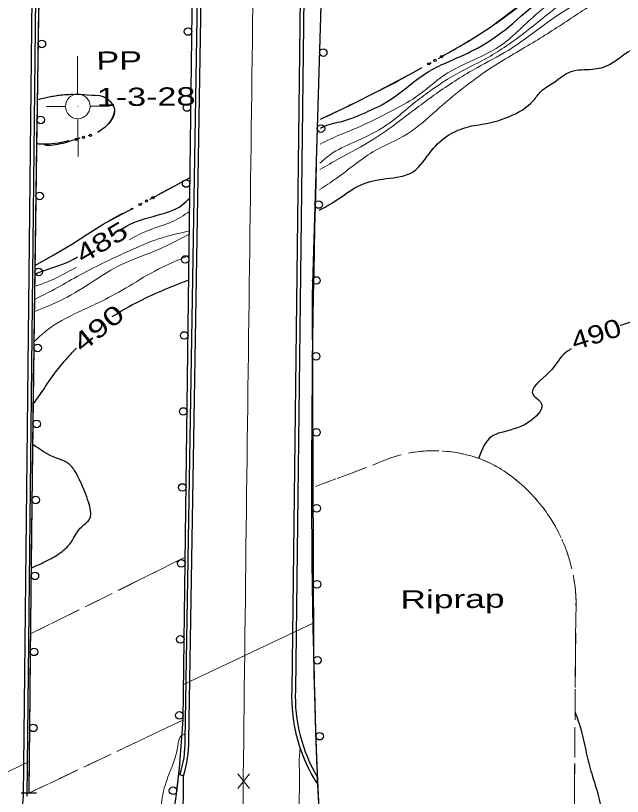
# Model space of a CAD drawing. Extents: x 2362213 to 2366494, y 6968794 to 6978110.
# Drawn here: x 2364395.3 to 2364555, y 6971717.1 to 6971922.6 of the extents above; entities that cross this region are included whole.
import ezdxf
from ezdxf.enums import TextEntityAlignment as Align

# ---------------------------------------------------------------- set-up
doc = ezdxf.new("R2010")
doc.units = 0
doc.header["$LTSCALE"] = 1.9
doc.linetypes.add('DASH_DOUBLE_DOT', pattern=[9.2, 5, -1.2, 0.3, -1.2, 0.3, -1.2])
doc.linetypes.add('MEDIUM_DASHED', pattern=[4.5, 3, -1.5])
for name, color, linetype, lineweight in [('1', 7, 'Continuous', 13), ('2', 7, 'Continuous', 25), ('25', 7, 'Continuous', 25), ('31', 7, 'Continuous', 25), ('35', 7, 'Continuous', 13), ('4', 7, 'Continuous', 25), ('62', 7, 'Continuous', 13), ('8', 7, 'Continuous', 13), ('9', 7, 'Continuous', 13)]:
    doc.layers.add(name, color=color, linetype=linetype, lineweight=lineweight)

msp = doc.modelspace()

# ---------------------------------------------------------------- linework, layer by layer
at = {"layer": '1'}
for p, q in [((2364411.658, 6971901.974), (2364411.583, 6971911.975)), ((2364408.449, 6971898.704), (2364403.449, 6971898.666)), ((2364411.689, 6971898.734), (2364411.689, 6971898.774)), ((2364414.929, 6971898.765), (2364419.929, 6971898.803)), ((2364411.72, 6971895.495), (2364411.795, 6971885.496))]:
    msp.add_line(p, q, dxfattribs=at)
msp.add_circle((2364411.689, 6971898.735), 3.24, dxfattribs=at)
at = {"layer": '2'}
for p, q in [((2364399.764, 6971945.423), (2364397.317, 6971717.189)), ((2364400.724, 6971945.412), (2364398.277, 6971717.178)), ((2364439.968, 6971731.976), (2364443.478, 6971944.149)), ((2364440.928, 6971731.955), (2364444.438, 6971944.128)), ((2364470.418, 6971943.266), (2364467.984, 6971745.104)), ((2364471.378, 6971943.255), (2364468.945, 6971745.093)), ((2364439.468, 6971722.531), (2364438.555, 6971722.832))]:
    msp.add_line(p, q, dxfattribs=at)
for centre, radius, start, end in [((2364510.92, 6971743.527), 42.964, 177.8968, 212.84009), ((2364510.92, 6971743.527), 42.004, 177.8968, 210.69963), ((2364412.608, 6971731.519), 27.364, 341.49948, 0.88336), ((2364412.608, 6971731.519), 28.324, 341.49948, 0.88336), ((2364456.449, 6971712.252), 59.338, 175.22755, 190.89519)]:
    msp.add_arc(centre, radius, start, end, dxfattribs=at)
msp.add_spline([(2364439.468, 6971722.531), (2364438.425, 6971638.877), (2364437.337, 6971472.728), (2364437.359, 6971266.609), (2364437.925, 6971121.118), (2364438.141, 6971076.417)], degree=3, dxfattribs=at)
at = {"layer": '25'}
for points in [[(2364509.13, 6971912.784), (2364513.934, 6971915.509), (2364520.266, 6971919.579), (2364525.697, 6971923.661), (2364531.078, 6971927.794), (2364538.198, 6971933.102), (2364546.856, 6971938.543), (2364547.91, 6971939.163), (2364550.041, 6971940.104), (2364552.546, 6971941.738)], [(2364475.555, 6971895.352), (2364483.23, 6971898.986), (2364490.824, 6971902.789), (2364499.142, 6971907.209), (2364502.286, 6971908.959)], [(2364401.051, 6971900.543), (2364404.154, 6971901.283), (2364407.279, 6971901.743), (2364411.379, 6971901.902), (2364415.491, 6971901.721), (2364417.432, 6971901.579), (2364418.375, 6971901.328), (2364419.33, 6971900.787), (2364420.106, 6971900.115), (2364420.581, 6971899.579), (2364421.089, 6971898.734), (2364421.244, 6971898.305), (2364421.318, 6971897.876), (2364421.199, 6971896.725), (2364420.867, 6971895.842), (2364420.029, 6971894.524), (2364418.871, 6971893.283), (2364417.074, 6971891.965), (2364416.885, 6971891.874)], [(2364409.385, 6971889.652), (2364406.54, 6971889.015), (2364404.074, 6971888.742), (2364401.633, 6971888.769), (2364401.443, 6971888.796), (2364401.152, 6971888.894), (2364400.881, 6971889.041)], [(2364433.23, 6971875.678), (2364436.065, 6971877.206), (2364441.229, 6971880.005)], [(2364400.407, 6971856.875), (2364405.371, 6971859.663), (2364410.284, 6971862.55), (2364414.319, 6971865.179), (2364418.395, 6971867.717), (2364424.643, 6971871.067), (2364426.325, 6971871.963)]]:
    msp.add_lwpolyline(points, dxfattribs=at)
for centre in [(2364505.711, 6971910.86), (2364507.389, 6971911.792), (2364504.032, 6971909.928), (2364411.347, 6971890.087), (2364413.196, 6971890.603), (2364415.044, 6971891.125), (2364429.775, 6971873.814), (2364431.467, 6971874.722), (2364428.082, 6971872.909)]:
    msp.add_circle(centre, 0.3, dxfattribs=at)
at = {"layer": '25', "linetype": 'DASH_DOUBLE_DOT'}
for points in [[(2364475.555, 6971895.352), (2364490.824, 6971902.789), (2364507.379, 6971911.787), (2364520.266, 6971919.579), (2364531.078, 6971927.794), (2364545.378, 6971938.329), (2364552.546, 6971941.738)], [(2364401.051, 6971900.543), (2364407.279, 6971901.743), (2364415.491, 6971901.721), (2364419.33, 6971900.787), (2364421.318, 6971897.876), (2364418.871, 6971893.283), (2364411.461, 6971890.112), (2364401.633, 6971888.769), (2364400.881, 6971889.041)], [(2364400.407, 6971856.875), (2364410.284, 6971862.55), (2364418.395, 6971867.717), (2364430.901, 6971874.416), (2364441.229, 6971880.005)]]:
    msp.add_spline(points, degree=3, dxfattribs=at)
at = {"layer": '31', "lineweight": 13}
for p, q in [((2364456.89, 6971719.227), (2364453.775, 6971723.077)), ((2364453.812, 6971719.197), (2364456.853, 6971723.107))]:
    msp.add_line(p, q, dxfattribs=at)
at = {"layer": '31'}
for points in [[(2364475.527, 6971893.012), (2364476.671, 6971893.563), (2364481.409, 6971894.838), (2364485.705, 6971896.409), (2364492.534, 6971899.634), (2364498.158, 6971903.589), (2364503.588, 6971907.661), (2364508.614, 6971910.219), (2364516.141, 6971913.69), (2364523.03, 6971918.066), (2364531.443, 6971925.137), (2364537.86, 6971929.728), (2364547.654, 6971935.572), (2364555.415, 6971940.785), (2364563.253, 6971945.34), (2364569.755, 6971949.303), (2364581.143, 6971952.691), (2364593.256, 6971952.437), (2364598.717, 6971952.369), (2364605.639, 6971951.135), (2364610.465, 6971949.571)], [(2364475.243, 6971871.428), (2364479.26, 6971873.707), (2364486.229, 6971878.113), (2364492.864, 6971879.707), (2364499.917, 6971881.535), (2364504.794, 6971887.121), (2364509.355, 6971891.214), (2364514.156, 6971893.29), (2364519.238, 6971894.238), (2364525.07, 6971895.994), (2364531.58, 6971900.276), (2364533.637, 6971902.717), (2364536.985, 6971905.049), (2364541.508, 6971907.932), (2364547.092, 6971908.515), (2364551.62, 6971909.758), (2364559.249, 6971914.1), (2364564.013, 6971912.837), (2364568.394, 6971909.598), (2364574.041, 6971904.502), (2364575.463, 6971903.305), (2364581.881, 6971899.335), (2364592.339, 6971896.425), (2364602.343, 6971899.2), (2364609.118, 6971900.924), (2364615.419, 6971901.795), (2364618.348, 6971900.872), (2364618.153, 6971896.17), (2364616.12, 6971889.072), (2364611.064, 6971884.533), (2364606.177, 6971880.967), (2364601.727, 6971875.723), (2364598.582, 6971868.893), (2364593.929, 6971861.839), (2364585.384, 6971856.096), (2364577.118, 6971851.278), (2364566.035, 6971845.372), (2364557.046, 6971841.947), (2364554.415, 6971841.052)], [(2364422.581, 6971866.057), (2364423.614, 6971866.717), (2364431.546, 6971869.792), (2364439.197, 6971872.815), (2364441.16, 6971874.594)], [(2364400.379, 6971854.595), (2364402.611, 6971855.456), (2364410.572, 6971858.503), (2364411.646, 6971859.163)], [(2364420.756, 6971843.438), (2364426.913, 6971846.967), (2364440.895, 6971853.08)], [(2364399.955, 6971820.319), (2364402.382, 6971823.782), (2364405.845, 6971828.786), (2364408.93, 6971832.485), (2364410.949, 6971834.684), (2364411.365, 6971835.088)], [(2364541.523, 6971834.938), (2364540.25, 6971834.096), (2364535.761, 6971828.783), (2364531.497, 6971822.822), (2364533.658, 6971820.662), (2364531.11, 6971816.189), (2364523.52, 6971813.025), (2364520.702, 6971811.899), (2364517.126, 6971806.094)], [(2364399.466, 6971777.213), (2364403.677, 6971779.223), (2364407.484, 6971781.529), (2364410.04, 6971784.164), (2364412.346, 6971787.706), (2364414.872, 6971790.31), (2364414.521, 6971794.568), (2364413.525, 6971797.317), (2364412.104, 6971800.594), (2364410.821, 6971802.932), (2364408.872, 6971804.983), (2364406.09, 6971806.157), (2364399.836, 6971809.778)], [(2364542.544, 6971739.303), (2364544.149, 6971734.548), (2364545.496, 6971728.591), (2364546.918, 6971723.144), (2364548.735, 6971717.031), (2364550.182, 6971711.105), (2364553.174, 6971703.504)]]:
    msp.add_spline(points, degree=3, dxfattribs=at)
at = {"layer": '35'}
for points in [[(2364475.467, 6971888.822), (2364480.385, 6971891.118), (2364484.798, 6971892.92), (2364494.493, 6971897.683), (2364500.55, 6971901.141), (2364508.125, 6971906.924), (2364515.947, 6971911.019), (2364522.574, 6971914.491), (2364532.066, 6971922.752), (2364541.124, 6971929.419), (2364547.811, 6971933.793), (2364556.977, 6971939.52), (2364564.598, 6971944.873), (2364570.945, 6971948.254), (2364578.976, 6971950.291), (2364585.488, 6971951.263), (2364590.242, 6971949.748), (2364593.94, 6971946.773), (2364598.663, 6971944.397), (2364601.554, 6971943.224), (2364608.453, 6971942.37), (2364611.7, 6971941.671), (2364619.234, 6971943.343), (2364622.848, 6971943.987), (2364628.596, 6971943.182), (2364631.574, 6971939.32), (2364634.759, 6971933.471), (2364637.237, 6971928.485), (2364640.842, 6971927.849), (2364642.293, 6971928.773), (2364641.314, 6971936.084), (2364639.628, 6971941.947), (2364639.239, 6971946.033), (2364639.828, 6971951.34), (2364642.159, 6971956.593)], [(2364475.405, 6971883.761), (2364478.202, 6971886.108), (2364484.183, 6971889.215), (2364489.489, 6971891.725), (2364495.184, 6971895.439), (2364499.619, 6971899.162), (2364503.829, 6971902.362), (2364509.741, 6971906.349), (2364519.662, 6971911.634), (2364529.051, 6971917.973), (2364539.126, 6971925.93), (2364547.858, 6971932.084), (2364556.03, 6971937.111), (2364562.648, 6971940.554), (2364569.593, 6971945.24), (2364575.218, 6971946.895), (2364580.819, 6971947.868), (2364587.344, 6971947.41), (2364589.35, 6971945.778), (2364592.822, 6971942.391), (2364595.409, 6971939.556), (2364597.63, 6971936.248), (2364600.436, 6971932.504), (2364608.626, 6971930.532), (2364613.783, 6971931.931), (2364619.951, 6971932.08), (2364626.656, 6971932.664), (2364630.105, 6971931.847), (2364634.339, 6971928.237), (2364636.889, 6971923.03), (2364638.163, 6971917.242), (2364640.122, 6971907.891), (2364643.602, 6971904.784), (2364645.723, 6971900.433), (2364647.473, 6971898.39), (2364653.844, 6971897.35), (2364655.194, 6971900.503), (2364653.889, 6971907.302), (2364651.416, 6971915.978)], [(2364475.381, 6971882.081), (2364480.503, 6971885.02), (2364489.435, 6971890.024), (2364497.562, 6971895.812), (2364506.538, 6971902.448), (2364516.747, 6971908.906), (2364524.944, 6971913.474), (2364535.731, 6971921.137), (2364545.194, 6971927.158), (2364552.442, 6971931.697), (2364557.227, 6971935.373), (2364565.004, 6971940.026), (2364569.516, 6971942.869), (2364573.321, 6971944.456), (2364578.192, 6971944.402), (2364582.248, 6971942.701), (2364584.64, 6971940.363), (2364587.074, 6971936.937), (2364589.467, 6971932.41), (2364591.527, 6971928.269), (2364593.375, 6971924.136), (2364594.129, 6971920.623), (2364595.374, 6971916.964), (2364602.436, 6971914.681), (2364610.377, 6971914.737), (2364615.408, 6971915.515), (2364623.673, 6971918.204), (2364625.367, 6971924.1), (2364628.589, 6971928.072), (2364632.04, 6971928.135), (2364635.677, 6971923.178), (2364637.17, 6971914.492), (2364635.461, 6971903.866), (2364636.132, 6971897.542), (2364643.427, 6971891.661), (2364648.951, 6971886.054), (2364657.064, 6971870.09), (2364662.293, 6971859.65), (2364665.672, 6971858.672), (2364667.95, 6971858.944), (2364669.898, 6971860.132), (2364669.96, 6971864.203), (2364667.582, 6971871.32), (2364666.205, 6971880.377), (2364664.471, 6971889.272), (2364663.958, 6971897.957), (2364663.31, 6971911.352)], [(2364475.311, 6971876.869), (2364479.703, 6971879.751), (2364489.367, 6971886.755), (2364498.462, 6971891.54), (2364506.044, 6971897.663), (2364520.051, 6971908.588), (2364531.415, 6971915.495), (2364541.545, 6971921.922), (2364551.292, 6971928.496), (2364558.113, 6971932.661), (2364563.621, 6971933.974), (2364569.361, 6971933.968), (2364573.75, 6971935.14), (2364575.094, 6971934.653), (2364575.88, 6971932.01), (2364576.968, 6971926.961), (2364579.587, 6971921.764), (2364582.974, 6971915.836), (2364585.603, 6971910.812), (2364591.538, 6971905.048), (2364597.278, 6971902.843), (2364605.312, 6971902.478), (2364611.364, 6971904.477), (2364615.233, 6971905.634), (2364618.68, 6971905.907), (2364621.687, 6971909.396), (2364624.258, 6971912.44), (2364625.516, 6971914.771), (2364628.073, 6971914.057), (2364630.863, 6971912.093), (2364631.748, 6971905.271), (2364629.808, 6971898.931), (2364630.39, 6971895.567), (2364631.035, 6971891.853), (2364633.749, 6971886.269), (2364634.704, 6971882.548), (2364637.261, 6971876.551), (2364643.531, 6971871.301), (2364644.548, 6971870.571)], [(2364425.224, 6971863.633), (2364430.24, 6971866.08), (2364436.41, 6971868.318), (2364441.124, 6971871.083)], [(2364400.282, 6971847.913), (2364404.841, 6971850.227), (2364410.829, 6971853.554), (2364416.78, 6971856.701), (2364424.843, 6971860.549), (2364432.962, 6971863.866), (2364441.053, 6971865.944)], [(2364400.233, 6971844.703), (2364407.861, 6971848.006), (2364415.887, 6971852.792), (2364423.236, 6971857.112), (2364431.415, 6971860.442), (2364441.041, 6971865.073)], [(2364400.139, 6971836.723), (2364403.421, 6971839.694), (2364411.934, 6971844.634), (2364417.091, 6971847.044), (2364424.216, 6971850.852), (2364431.953, 6971855.405), (2364440.974, 6971859.493)], [(2364400.33, 6971851.344), (2364403.589, 6971852.495), (2364408.935, 6971855.076), (2364411.402, 6971856.42)], [(2364439.994, 6971733.486), (2364438.868, 6971733.036), (2364438.147, 6971731.039), (2364437.254, 6971727.13), (2364435.654, 6971722.935), (2364434.055, 6971717.589), (2364433.372, 6971711.592), (2364432.946, 6971703.848), (2364433.023, 6971696.738), (2364433.928, 6971683.656), (2364433.983, 6971673.697), (2364433.542, 6971661.142), (2364433.443, 6971643.22), (2364433.57, 6971628.801), (2364433.146, 6971607.206), (2364433.575, 6971592.568), (2364434.976, 6971576.722), (2364434.016, 6971550.531), (2364433.824, 6971541.278), (2364433.965, 6971531.67), (2364434.542, 6971520.444), (2364434.682, 6971512.086), (2364434.675, 6971506.476), (2364435.314, 6971502.38), (2364436.137, 6971497.868), (2364436.783, 6971490.985), (2364437.739, 6971484.064), (2364438.525, 6971479.27), (2364439.8, 6971472.402), (2364440.687, 6971465.411), (2364441.495, 6971461.388), (2364443.097, 6971457.012), (2364444.712, 6971452.268), (2364445.855, 6971447.699), (2364447.271, 6971444.003), (2364449.509, 6971437.943), (2364450.884, 6971434.246), (2364453.185, 6971427.897), (2364454.981, 6971422.025), (2364456.956, 6971413.122), (2364458.617, 6971405.588), (2364460.577, 6971396.157), (2364461.604, 6971390.206), (2364462.553, 6971379.734), (2364463.261, 6971367.35), (2364463.76, 6971358.005), (2364464.421, 6971351.682), (2364465.168, 6971338.327), (2364465.763, 6971318.912), (2364466.44, 6971301.388), (2364467.187, 6971290.084), (2364468.006, 6971276.621), (2364468.769, 6971265.798), (2364469.742, 6971250.727), (2364469.962, 6971234.958), (2364470.265, 6971224.151), (2364470.975, 6971209.477), (2364470.852, 6971201.435), (2364471.097, 6971179.917), (2364471.587, 6971168.311), (2364471.9, 6971157.543), (2364471.893, 6971141.392), (2364472.246, 6971129.575), (2364472.023, 6971115.212), (2364473.192, 6971076.392)], [(2364470.221, 6971729.764), (2364469.992, 6971727.532), (2364470.023, 6971723.172), (2364469.986, 6971717.681), (2364469.916, 6971712.35), (2364470.05, 6971704.661), (2364469.927, 6971695.51), (2364469.408, 6971683.864), (2364469.588, 6971670.135), (2364469.435, 6971660.013), (2364469.452, 6971643.543), (2364469.656, 6971632.574), (2364469.868, 6971615.546), (2364470.187, 6971605.158), (2364471.206, 6971591.626), (2364471.722, 6971580.462), (2364472.306, 6971571.677), (2364473.184, 6971562.455), (2364474.46, 6971549.186), (2364474.953, 6971539.601), (2364475.204, 6971525.801), (2364475.23, 6971510.522), (2364475.348, 6971496.001), (2364475.77, 6971480.075), (2364476.672, 6971465.084), (2364477.017, 6971448.815), (2364477.563, 6971429.339), (2364477.537, 6971398.389), (2364477.423, 6971374.727), (2364478.157, 6971351.163), (2364478.635, 6971329.356), (2364478.504, 6971305.243), (2364478.291, 6971286.73), (2364478.261, 6971278.299), (2364478.085, 6971256.867), (2364478.173, 6971240.257), (2364479.351, 6971212.127), (2364479.998, 6971193.551), (2364480.481, 6971175.366), (2364481.58, 6971155.525), (2364482.087, 6971137.999), (2364482.882, 6971121.786), (2364483.205, 6971099.358), (2364483.285, 6971097.249)]]:
    msp.add_spline(points, degree=3, dxfattribs=at)
at = {"layer": '4'}
for points in [[(2364401.706, 6971945.171), (2364400.907, 6971893.692), (2364400.197, 6971842.203), (2364399.458, 6971780.103), (2364398.799, 6971718.003)], [(2364437.57, 6971717.063), (2364437.878, 6971719.356), (2364438.146, 6971721.648), (2364438.385, 6971723.941), (2364438.428, 6971724.591), (2364439.427, 6971737.361), (2364442.046, 6971944.366)], [(2364438.428, 6971724.591), (2364439.427, 6971737.361), (2364442.046, 6971944.366)], [(2364476.181, 6971942.901), (2364473.325, 6971849.079), (2364473.708, 6971755.258), (2364473.843, 6971749.511), (2364473.998, 6971743.761), (2364474.276, 6971734.433), (2364474.575, 6971725.115), (2364475.231, 6971711.971), (2364475.877, 6971698.827), (2364476.237, 6971685.109), (2364476.378, 6971671.38), (2364476.413, 6971644.559), (2364476.409, 6971617.738), (2364476.363, 6971581.566), (2364476.327, 6971545.403), (2364476.297, 6971507.692), (2364476.276, 6971469.97), (2364476.136, 6971421.656), (2364475.986, 6971373.343), (2364476.015, 6971321.98)], [(2364400.8, 6971717.973), (2364398.799, 6971718.003), (2364396.799, 6971718.034)]]:
    msp.add_lwpolyline(points, dxfattribs=at)
for centre in [(2364440.718, 6971918.429), (2364402.238, 6971915.16), (2364476.268, 6971912.884), (2364440.465, 6971898.43), (2364401.927, 6971895.162), (2364475.659, 6971892.894), (2364440.212, 6971878.432), (2364401.649, 6971875.166), (2364475.05, 6971872.903), (2364439.959, 6971858.434), (2364401.375, 6971855.168), (2364474.441, 6971852.912), (2364439.706, 6971838.435), (2364401.113, 6971835.171), (2364474.39, 6971832.949), (2364439.453, 6971818.437), (2364400.874, 6971815.173), (2364474.472, 6971812.949), (2364439.2, 6971798.438), (2364400.635, 6971795.174), (2364474.554, 6971792.949), (2364438.947, 6971778.44), (2364400.402, 6971775.177), (2364474.636, 6971772.949), (2364438.694, 6971758.441), (2364400.191, 6971755.178), (2364474.761, 6971752.969), (2364438.441, 6971738.443), (2364399.981, 6971735.179), (2364475.323, 6971732.986), (2364436.776, 6971718.64)]:
    msp.add_circle(centre, 1, dxfattribs=at)
msp.add_arc((2364306.573, 6971735.752), 132.327, 326.87941, 355.16178, dxfattribs=at)
for points in [[(2364401.706, 6971945.171), (2364400.197, 6971842.203), (2364398.799, 6971718.003)], [(2364476.181, 6971942.901), (2364473.708, 6971755.258), (2364473.998, 6971743.761), (2364474.575, 6971725.115), (2364475.877, 6971698.827), (2364476.378, 6971671.38), (2364476.409, 6971617.738), (2364476.327, 6971545.403), (2364476.276, 6971469.97), (2364475.986, 6971373.343), (2364476.094, 6971270.608), (2364476.289, 6971212.367), (2364478.241, 6971152.293), (2364480.43, 6971109.292), (2364481.272, 6971087.129), (2364481.56, 6971076.78)]]:
    msp.add_spline(points, degree=3, dxfattribs=at)
at = {"layer": '62'}
msp.add_spline([(2364454.416, 6971077.102), (2364453.943, 6971229.665), (2364453.589, 6971434.881), (2364454.513, 6971647.621), (2364456.121, 6971796.873), (2364457.995, 6971943.447)], degree=3, dxfattribs=at)
at = {"layer": '8', "linetype": 'MEDIUM_DASHED'}
for p, q in [((2364474.284, 6971798.706), (2364490.388, 6971804.74)), ((2364399.271, 6971759.89), (2364439.97, 6971780.098)), ((2364398.799, 6971718.003), (2364439.418, 6971737.221))]:
    msp.add_line(p, q, dxfattribs=at)
at = {"layer": '8'}
for p, q in [((2364479.905, 6971800.81), (2364487.398, 6971803.621)), ((2364474.284, 6971798.706), (2364478.031, 6971800.112)), ((2364431.52, 6971775.888), (2364438.676, 6971779.456)), ((2364422.562, 6971771.443), (2364429.728, 6971775.001)), ((2364413.604, 6971766.997), (2364420.77, 6971770.556)), ((2364404.645, 6971762.551), (2364411.812, 6971766.11)), ((2364542.756, 6971765.366), (2364542.692, 6971757.365)), ((2364399.271, 6971759.89), (2364402.854, 6971761.664)), ((2364542.671, 6971755.365), (2364542.607, 6971747.364)), ((2364542.586, 6971745.364), (2364542.523, 6971737.363)), ((2364431.344, 6971733.404), (2364438.572, 6971736.823)), ((2364542.502, 6971735.363), (2364542.438, 6971727.363)), ((2364422.305, 6971729.128), (2364429.532, 6971732.547)), ((2364413.265, 6971724.852), (2364420.493, 6971728.271)), ((2364404.225, 6971720.575), (2364411.453, 6971723.994)), ((2364542.427, 6971725.361), (2364542.363, 6971717.361)), ((2364398.799, 6971718.003), (2364402.413, 6971719.718))]:
    msp.add_line(p, q, dxfattribs=at)
for points in [[(2364498.743, 6971807.469), (2364499.102, 6971807.543), (2364499.701, 6971807.648), (2364500.309, 6971807.744), (2364500.909, 6971807.83), (2364501.518, 6971807.896), (2364502.127, 6971807.961), (2364502.737, 6971808.017), (2364503.347, 6971808.053), (2364503.956, 6971808.089), (2364504.566, 6971808.105), (2364505.176, 6971808.111), (2364505.796, 6971808.116), (2364506.406, 6971808.102), (2364506.696, 6971808.095)], [(2364508.688, 6971807.964), (2364508.848, 6971807.945), (2364509.449, 6971807.881), (2364510.059, 6971807.807), (2364510.67, 6971807.713), (2364511.271, 6971807.619), (2364511.872, 6971807.514), (2364512.473, 6971807.39), (2364513.075, 6971807.266), (2364513.666, 6971807.131), (2364514.257, 6971806.977), (2364514.849, 6971806.813), (2364515.441, 6971806.648), (2364516.022, 6971806.464), (2364516.494, 6971806.308)], [(2364489.272, 6971804.319), (2364490.388, 6971804.74), (2364490.945, 6971804.995), (2364491.503, 6971805.24), (2364492.061, 6971805.476), (2364492.638, 6971805.711), (2364493.206, 6971805.926), (2364493.785, 6971806.132), (2364494.363, 6971806.337), (2364494.941, 6971806.523), (2364495.529, 6971806.699), (2364496.118, 6971806.864), (2364496.706, 6971807.02), (2364496.786, 6971807.041)], [(2364518.37, 6971805.626), (2364518.893, 6971805.411), (2364519.456, 6971805.176), (2364520.008, 6971804.922), (2364520.571, 6971804.667), (2364521.113, 6971804.392), (2364521.254, 6971804.323), (2364521.898, 6971803.95), (2364522.531, 6971803.576), (2364523.154, 6971803.181), (2364523.778, 6971802.777), (2364524.392, 6971802.363), (2364524.996, 6971801.939), (2364525.318, 6971801.712)], [(2364526.91, 6971800.497), (2364527.353, 6971800.141), (2364527.918, 6971799.657), (2364528.472, 6971799.182), (2364529.027, 6971798.677), (2364529.562, 6971798.182), (2364530.097, 6971797.657), (2364530.622, 6971797.142), (2364531.137, 6971796.608), (2364531.642, 6971796.073), (2364532.137, 6971795.518), (2364532.623, 6971794.962), (2364532.643, 6971794.932)], [(2364533.908, 6971793.384), (2364534.019, 6971793.236), (2364534.465, 6971792.64), (2364534.901, 6971792.044), (2364535.326, 6971791.437), (2364535.742, 6971790.821), (2364536.148, 6971790.205), (2364536.544, 6971789.568), (2364536.92, 6971788.942), (2364537.296, 6971788.295), (2364537.653, 6971787.649), (2364537.999, 6971787.002), (2364538.182, 6971786.634)], [(2364539.049, 6971784.832), (2364539.274, 6971784.324), (2364539.571, 6971783.647), (2364539.847, 6971782.96), (2364540.104, 6971782.262), (2364540.36, 6971781.574), (2364540.597, 6971780.867), (2364540.834, 6971780.169), (2364541.052, 6971779.461), (2364541.258, 6971778.743), (2364541.445, 6971778.035), (2364541.632, 6971777.316), (2364541.642, 6971777.276)], [(2364542.051, 6971775.32), (2364542.083, 6971775.14), (2364542.22, 6971774.412), (2364542.337, 6971773.684), (2364542.434, 6971772.945), (2364542.531, 6971772.216), (2364542.608, 6971771.476), (2364542.665, 6971770.737), (2364542.722, 6971769.997), (2364542.759, 6971769.257), (2364542.785, 6971768.607), (2364542.777, 6971767.367)]]:
    msp.add_lwpolyline(points, dxfattribs=at)
at = {"layer": '8', "linetype": 'MEDIUM_DASHED'}
msp.add_lwpolyline([(2364542.785, 6971768.607), (2364542.312, 6971711.18), (2364475.195, 6971712.681)], dxfattribs=at)
for centre, radius, start, end in [((2364505.396, 6971773.066), 35.05, 63.10177, 115.35334), ((2364500.38, 6971767.393), 42.421, 1.64024, 60.52539)]:
    msp.add_arc(centre, radius, start, end, dxfattribs=at)
at = {"layer": '9'}
for p, q in [((2364473.806, 6971762.83), (2364439.539, 6971746.583)), ((2364398.891, 6971726.285), (2364364.902, 6971710.21))]:
    msp.add_line(p, q, dxfattribs=at)

# ---------------------------------------------------------------- texts
at = {"layer": '1', "width": 1.4}
for s, p in [('  PP', (2364411.618, 6971908.305)), ('  1-3-28', (2364411.709, 6971898.705))]:
    msp.add_text(s, height=4.8, rotation=0.546, dxfattribs=at).set_placement(p)
at = {"layer": '31'}
for s, rotation, width, p in [(' 485 ', 30.583, 1.35, (2364419.196, 6971860.937)), (' 490 ', 39.29, 1.4, (2364418.637, 6971838.521)), (' 490 ', 17.292, 1.25, (2364548.791, 6971836.487))]:
    msp.add_text(s, height=4.8, rotation=rotation, dxfattribs=dict(at, width=width)).set_placement(p, align=Align.CENTER)
at = {"layer": '8', "width": 1.45}
msp.add_text('Riprap', height=4.8, rotation=0.546, dxfattribs=at).set_placement((2364496.592, 6971766.547))

doc.saveas('drawing.dxf')
